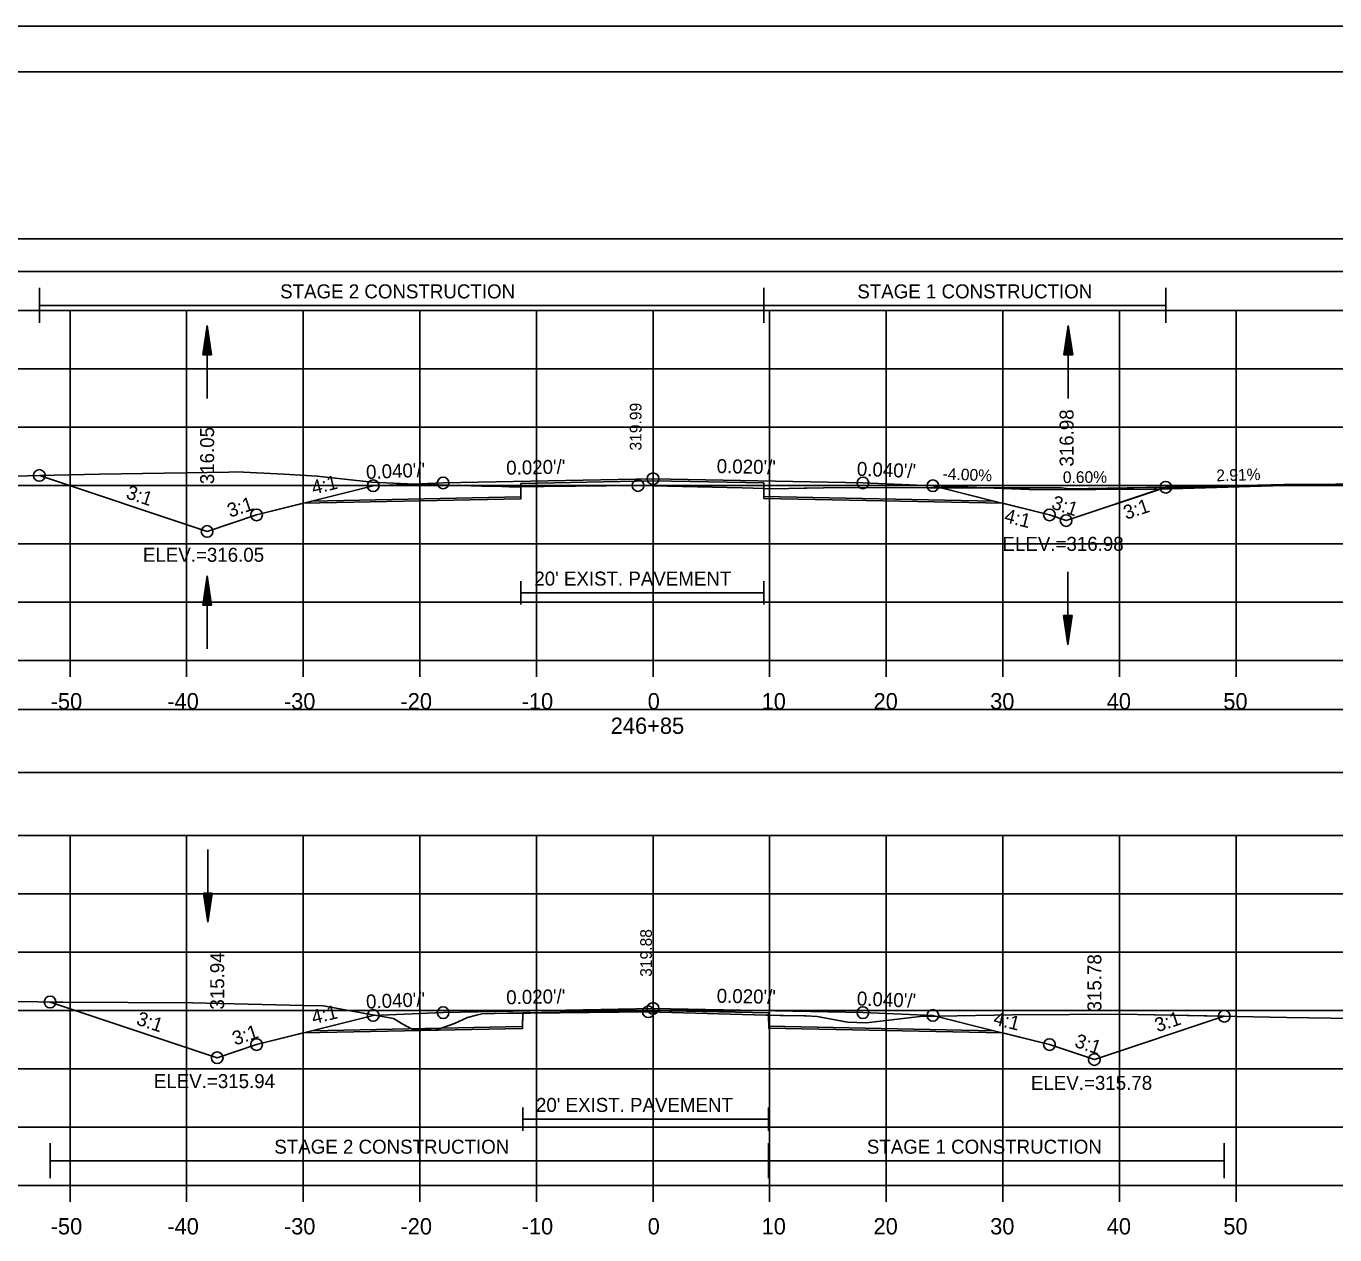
# Model space of a CAD drawing. Extents: x 1376273 to 1384221, y 378927 to 384592.
# Drawn here: x 1380504.1 to 1380616.3, y 380648.3 to 380751.8 of the extents above; entities that cross this region are included whole.
import ezdxf

# ---------------------------------------------------------------- set-up
doc = ezdxf.new("R2010")
doc.units = 0
for name, color, linetype in [('R_Alt Surface', 7, 'Continuous'), ('R_Axis', 7, 'Continuous'), ('R_Axis Annot', 7, 'Continuous'), ('R_Border', 7, 'Continuous'), ('R_Border Notes', 7, 'Continuous'), ('R_Contours', 7, 'Continuous'), ('R_Dimension', 7, 'Continuous'), ('R_Drive', 7, 'Continuous'), ('R_Exist Surface', 7, 'Continuous'), ('R_Fin Surface', 7, 'Continuous'), ('R_Grid', 7, 'Continuous'), ('R_No Plot', 7, 'Continuous'), ('R_Water', 7, 'Continuous'), ('R_Xsect Elev', 7, 'Continuous'), ('R_Xsect Slope', 7, 'Continuous'), ('T_Detection Zones', 7, 'Continuous'), ('T_Notes', 7, 'Continuous')]:
    doc.layers.add(name, color=color, linetype=linetype)

msp = doc.modelspace()

# ---------------------------------------------------------------- linework, layer by layer
at = {"layer": 'R_Alt Surface'}
for points in [[(1380528.56, 380711.14), (1380546.5, 380711.5), (1380546.51, 380712.66), (1380557.84, 380712.89), (1380567.33, 380712.7), (1380567.34, 380711.53), (1380587.11, 380711.14)], [(1380546.51, 380704.29), (1380546.51, 380702.29)], [(1380567.33, 380704.29), (1380567.33, 380702.29)], [(1380546.51, 380703.29), (1380567.33, 380703.29)], [(1380528.56, 380665.74), (1380546.65, 380666.1), (1380546.66, 380667.27), (1380557.84, 380667.49), (1380567.75, 380667.29), (1380567.76, 380666.13), (1380587.11, 380665.74)], [(1380546.66, 380659.18), (1380546.66, 380657.18)], [(1380567.75, 380659.18), (1380567.75, 380657.18)], [(1380546.66, 380658.18), (1380567.75, 380658.18)]]:
    msp.add_lwpolyline(points, dxfattribs=at)
at = {"layer": 'R_Axis'}
for p, q in [((1380407.84, 380697.49), (1380707.84, 380697.49)), ((1380507.84, 380696.09), (1380507.84, 380697.49)), ((1380517.84, 380696.09), (1380517.84, 380697.49)), ((1380527.84, 380696.09), (1380527.84, 380697.49)), ((1380537.84, 380696.09), (1380537.84, 380697.49)), ((1380547.84, 380696.09), (1380547.84, 380697.49)), ((1380557.84, 380696.09), (1380557.84, 380697.49)), ((1380567.84, 380696.09), (1380567.84, 380697.49)), ((1380577.84, 380696.09), (1380577.84, 380697.49)), ((1380587.84, 380696.09), (1380587.84, 380697.49)), ((1380597.84, 380696.09), (1380597.84, 380697.49)), ((1380607.84, 380696.09), (1380607.84, 380697.49)), ((1380407.84, 380652.49), (1380707.84, 380652.49)), ((1380507.84, 380651.09), (1380507.84, 380652.49)), ((1380517.84, 380651.09), (1380517.84, 380652.49)), ((1380527.84, 380651.09), (1380527.84, 380652.49)), ((1380537.84, 380651.09), (1380537.84, 380652.49)), ((1380547.84, 380651.09), (1380547.84, 380652.49)), ((1380557.84, 380651.09), (1380557.84, 380652.49)), ((1380567.84, 380651.09), (1380567.84, 380652.49)), ((1380577.84, 380651.09), (1380577.84, 380652.49)), ((1380587.84, 380651.09), (1380587.84, 380652.49)), ((1380597.84, 380651.09), (1380597.84, 380652.49)), ((1380607.84, 380651.09), (1380607.84, 380652.49))]:
    msp.add_line(p, q, dxfattribs=at)
at = {"layer": 'R_Axis Annot'}
for points in [[(1380407.69, 380730.82), (1380709.5, 380730.82), (1380709.5, 380733.63), (1380407.69, 380733.63)], [(1380407.27, 380687.87), (1380708.96, 380687.87), (1380708.96, 380693.28), (1380407.27, 380693.28)]]:
    msp.add_lwpolyline(points, close=True, dxfattribs=at)
at = {"layer": 'R_Border'}
for p, q in [((1380399.84, 380747.95), (1380716.02, 380747.95)), ((1380552.36, 380747.69), (1380552.36, 380747.69)), ((1380552.36, 380747.69), (1380552.36, 380747.69))]:
    msp.add_line(p, q, dxfattribs=at)
at = {"layer": 'R_Contours'}
for points in [[(1380567.33, 380712.22), (1380568.33, 380712.19), (1380569.5, 380712.23), (1380570.81, 380712.25), (1380570.99, 380712.26), (1380572.45, 380712.28), (1380575.13, 380712.3), (1380581.55, 380712.28), (1380588.41, 380712.27), (1380592.29, 380712.27), (1380592.86, 380712.28), (1380593.49, 380712.2), (1380601.81, 380712.33), (1380593.27, 380709.48), (1380591.84, 380709.96), (1380587.84, 380710.96), (1380567.34, 380711.37)], [(1380567.75, 380667.08), (1380568.75, 380667.05), (1380568.99, 380667.04), (1380570.81, 380667.03), (1380570.97, 380667.02), (1380571.91, 380666.96), (1380572.22, 380666.9), (1380574.52, 380666.49), (1380576.13, 380666.42), (1380580.74, 380666.96), (1380588.66, 380667.11), (1380598.44, 380667.16), (1380599.38, 380667.14), (1380606.83, 380666.99), (1380595.69, 380663.28), (1380591.84, 380664.56), (1380587.84, 380665.56), (1380567.76, 380665.96)]]:
    msp.add_lwpolyline(points, close=True, dxfattribs=at)
at = {"layer": 'R_Dimension'}
for p, q in [((1380505.21, 380726.42), (1380505.21, 380729.42)), ((1380567.33, 380726.42), (1380567.33, 380729.42)), ((1380601.81, 380726.42), (1380601.81, 380729.42)), ((1380505.21, 380727.92), (1380601.81, 380727.92)), ((1380506.13, 380653.11), (1380506.13, 380656.11)), ((1380567.75, 380653.11), (1380567.75, 380656.11)), ((1380606.83, 380653.11), (1380606.83, 380656.11)), ((1380506.13, 380654.61), (1380606.83, 380654.61))]:
    msp.add_line(p, q, dxfattribs=at)
at = {"layer": 'R_Drive'}
for p, q in [((1380581.84, 380712.46), (1380590.83, 380712.1)), ((1380590.83, 380712.1), (1380600.83, 380712.16)), ((1380600.83, 380712.16), (1380615.81, 380712.59))]:
    msp.add_line(p, q, dxfattribs=at)
at = {"layer": 'R_Exist Surface'}
for points in [[(1380503.05, 380713.29), (1380506.49, 380713.37), (1380510.36, 380713.45), (1380521.45, 380713.63), (1380522.14, 380713.65), (1380526.17, 380713.46), (1380529.04, 380713.28), (1380533.71, 380712.77), (1380538, 380712.56), (1380539.41, 380712.54), (1380539.47, 380712.54), (1380543.15, 380712.42), (1380543.2, 380712.42), (1380544.25, 380712.41), (1380545.51, 380712.37), (1380548.5, 380712.4), (1380556.55, 380712.48), (1380565.48, 380712.27), (1380568.33, 380712.19), (1380569.5, 380712.23), (1380570.81, 380712.25), (1380570.99, 380712.26), (1380572.45, 380712.28), (1380575.13, 380712.3), (1380581.55, 380712.28), (1380588.41, 380712.27), (1380592.29, 380712.27), (1380592.86, 380712.28), (1380593.49, 380712.2), (1380602.86, 380712.34), (1380611.98, 380712.57), (1380612.91, 380712.57), (1380623.35, 380712.66)], [(1380500.74, 380668.29), (1380507.24, 380668.2), (1380518.38, 380668.13), (1380527.85, 380667.91), (1380529.59, 380667.88), (1380532.05, 380667.43), (1380535.57, 380666.81), (1380536.37, 380666.31), (1380537.17, 380665.87), (1380538.48, 380665.84), (1380539.18, 380665.81), (1380540.82, 380666.38), (1380541.94, 380666.89), (1380542.71, 380667.08), (1380543.17, 380667.19), (1380545.36, 380667.24), (1380545.66, 380667.24), (1380547.26, 380667.26), (1380557.44, 380667.37), (1380567.51, 380667.09), (1380568.75, 380667.05), (1380568.99, 380667.04), (1380570.81, 380667.03), (1380570.97, 380667.02), (1380571.91, 380666.96), (1380572.22, 380666.9), (1380574.52, 380666.49), (1380576.13, 380666.42), (1380580.74, 380666.96), (1380588.66, 380667.11), (1380598.44, 380667.16), (1380599.38, 380667.14), (1380612.19, 380666.89), (1380623.53, 380666.71)]]:
    msp.add_lwpolyline(points, dxfattribs=at)
at = {"layer": 'R_Fin Surface'}
for points in [[(1380505.21, 380713.34), (1380519.6, 380708.54), (1380523.84, 380709.96), (1380528.59, 380711.14), (1380533.84, 380712.46), (1380539.84, 380712.7), (1380557.84, 380713.06), (1380575.84, 380712.7), (1380581.84, 380712.46), (1380587.08, 380711.14), (1380591.84, 380709.96), (1380593.27, 380709.48), (1380601.81, 380712.33)], [(1380506.13, 380668.21), (1380520.46, 380663.43), (1380523.84, 380664.56), (1380528.59, 380665.75), (1380533.84, 380667.06), (1380539.84, 380667.3), (1380557.84, 380667.66), (1380575.84, 380667.3), (1380581.84, 380667.06), (1380587.08, 380665.75), (1380591.84, 380664.56), (1380595.69, 380663.28), (1380606.83, 380666.99)]]:
    msp.add_lwpolyline(points, dxfattribs=at)
at = {"layer": 'R_Grid'}
for p, q in [((1380407.84, 380727.49), (1380707.84, 380727.49)), ((1380507.84, 380697.49), (1380507.84, 380727.49)), ((1380517.84, 380697.49), (1380517.84, 380727.49)), ((1380527.84, 380697.49), (1380527.84, 380727.49)), ((1380537.84, 380697.49), (1380537.84, 380727.49)), ((1380547.84, 380697.49), (1380547.84, 380727.49)), ((1380557.84, 380697.49), (1380557.84, 380727.49)), ((1380567.84, 380697.49), (1380567.84, 380727.49)), ((1380577.84, 380697.49), (1380577.84, 380727.49)), ((1380587.84, 380697.49), (1380587.84, 380727.49)), ((1380597.84, 380697.49), (1380597.84, 380727.49)), ((1380607.84, 380697.49), (1380607.84, 380727.49)), ((1380407.84, 380722.49), (1380707.84, 380722.49)), ((1380407.84, 380717.49), (1380707.84, 380717.49)), ((1380407.84, 380712.49), (1380707.84, 380712.49)), ((1380407.84, 380707.49), (1380707.84, 380707.49)), ((1380407.84, 380702.49), (1380707.84, 380702.49)), ((1380407.84, 380697.49), (1380707.84, 380697.49)), ((1380407.84, 380682.49), (1380707.84, 380682.49)), ((1380507.84, 380652.49), (1380507.84, 380682.49)), ((1380517.84, 380652.49), (1380517.84, 380682.49)), ((1380527.84, 380652.49), (1380527.84, 380682.49)), ((1380537.84, 380652.49), (1380537.84, 380682.49)), ((1380547.84, 380652.49), (1380547.84, 380682.49)), ((1380557.84, 380652.49), (1380557.84, 380682.49)), ((1380567.84, 380652.49), (1380567.84, 380682.49)), ((1380577.84, 380652.49), (1380577.84, 380682.49)), ((1380587.84, 380652.49), (1380587.84, 380682.49)), ((1380597.84, 380652.49), (1380597.84, 380682.49)), ((1380607.84, 380652.49), (1380607.84, 380682.49)), ((1380407.84, 380677.49), (1380707.84, 380677.49)), ((1380407.84, 380672.49), (1380707.84, 380672.49)), ((1380407.84, 380667.49), (1380707.84, 380667.49)), ((1380407.84, 380662.49), (1380707.84, 380662.49)), ((1380407.84, 380657.49), (1380707.84, 380657.49)), ((1380407.84, 380652.49), (1380707.84, 380652.49))]:
    msp.add_line(p, q, dxfattribs=at)
at = {"layer": 'R_No Plot'}
msp.add_line((1380387.44, 380751.85), (1380720.77, 380751.85), dxfattribs=at)
for points in [[(1380387.43, 380751.85), (1380720.77, 380751.85), (1380720.77, 380538.51), (1380387.43, 380538.51)], [(1380633.76, 380747.95), (1380633.76, 380738.07), (1380669.49, 380738.07), (1380669.49, 380735.15), (1380692.69, 380735.15), (1380692.69, 380710.82), (1380716.02, 380710.82), (1380716.02, 380542.49), (1380399.84, 380542.49), (1380399.84, 380747.95)]]:
    msp.add_lwpolyline(points, close=True, dxfattribs=at)
for points in [[(1380527.84, 380710.96), (1380546.5, 380711.33), (1380546.51, 380712.66), (1380557.84, 380712.89), (1380567.33, 380712.7), (1380567.34, 380711.37), (1380587.84, 380710.96)], [(1380527.84, 380665.56), (1380546.65, 380665.93), (1380546.66, 380667.27), (1380557.84, 380667.49), (1380567.75, 380667.29), (1380567.76, 380665.96), (1380587.84, 380665.56)]]:
    msp.add_lwpolyline(points, dxfattribs=at)
for centre in [(1380505.21, 380713.34), (1380533.84, 380712.46), (1380539.84, 380712.7), (1380556.55, 380712.48), (1380557.84, 380713.06), (1380575.84, 380712.7), (1380581.84, 380712.46), (1380601.81, 380712.33), (1380523.84, 380709.96), (1380591.84, 380709.96), (1380593.27, 380709.48), (1380593.27, 380709.48), (1380519.6, 380708.54), (1380519.6, 380708.54), (1380506.13, 380668.21), (1380557.84, 380667.66), (1380533.84, 380667.06), (1380539.84, 380667.3), (1380557.44, 380667.37), (1380575.84, 380667.3), (1380581.84, 380667.06), (1380606.83, 380666.99), (1380523.84, 380664.56), (1380591.84, 380664.56), (1380520.46, 380663.43), (1380520.46, 380663.43), (1380595.69, 380663.28), (1380595.69, 380663.28)]:
    msp.add_circle(centre, 0.5, dxfattribs=at)
at = {"layer": 'R_Water'}
for p, q in [((1380519.22, 380723.69), (1380519.6, 380726.19)), ((1380519.28, 380723.69), (1380519.6, 380725.78)), ((1380519.35, 380723.69), (1380519.6, 380725.35)), ((1380519.6, 380719.94), (1380519.6, 380726.19)), ((1380519.97, 380723.69), (1380519.6, 380726.19)), ((1380519.91, 380723.69), (1380519.6, 380725.78)), ((1380519.85, 380723.69), (1380519.6, 380725.35)), ((1380593.08, 380723.69), (1380593.45, 380726.19)), ((1380593.14, 380723.69), (1380593.45, 380725.78)), ((1380593.2, 380723.69), (1380593.45, 380725.35)), ((1380593.45, 380719.94), (1380593.45, 380726.19)), ((1380593.83, 380723.69), (1380593.45, 380726.19)), ((1380593.76, 380723.69), (1380593.45, 380725.78)), ((1380593.7, 380723.69), (1380593.45, 380725.35)), ((1380519.41, 380723.69), (1380519.6, 380724.93)), ((1380519.48, 380723.69), (1380519.6, 380724.51)), ((1380519.54, 380723.69), (1380519.6, 380724.09)), ((1380519.78, 380723.69), (1380519.6, 380724.93)), ((1380519.72, 380723.69), (1380519.6, 380724.51)), ((1380519.66, 380723.69), (1380519.6, 380724.09)), ((1380593.27, 380723.69), (1380593.45, 380724.93)), ((1380593.33, 380723.69), (1380593.45, 380724.51)), ((1380593.39, 380723.69), (1380593.45, 380724.09)), ((1380593.64, 380723.69), (1380593.45, 380724.93)), ((1380593.57, 380723.69), (1380593.45, 380724.51)), ((1380593.51, 380723.69), (1380593.45, 380724.09)), ((1380519.22, 380723.69), (1380519.97, 380723.69)), ((1380593.08, 380723.69), (1380593.83, 380723.69)), ((1380593.41, 380705.08), (1380593.41, 380698.83)), ((1380519.22, 380702.23), (1380519.6, 380704.73)), ((1380519.28, 380702.23), (1380519.6, 380704.31)), ((1380519.35, 380702.23), (1380519.6, 380703.88)), ((1380519.6, 380698.48), (1380519.6, 380704.73)), ((1380519.97, 380702.23), (1380519.6, 380704.73)), ((1380519.91, 380702.23), (1380519.6, 380704.31)), ((1380519.85, 380702.23), (1380519.6, 380703.88)), ((1380519.41, 380702.23), (1380519.6, 380703.47)), ((1380519.48, 380702.23), (1380519.6, 380703.04)), ((1380519.78, 380702.23), (1380519.6, 380703.47)), ((1380519.72, 380702.23), (1380519.6, 380703.04)), ((1380519.22, 380702.23), (1380519.97, 380702.23)), ((1380519.54, 380702.23), (1380519.6, 380702.63)), ((1380519.66, 380702.23), (1380519.6, 380702.63)), ((1380593.03, 380701.33), (1380593.41, 380698.83)), ((1380593.78, 380701.33), (1380593.03, 380701.33)), ((1380593.09, 380701.33), (1380593.41, 380699.24)), ((1380593.16, 380701.33), (1380593.41, 380699.67)), ((1380593.22, 380701.33), (1380593.41, 380700.09)), ((1380593.28, 380701.33), (1380593.41, 380700.51)), ((1380593.35, 380701.33), (1380593.41, 380700.93)), ((1380593.78, 380701.33), (1380593.41, 380698.83)), ((1380593.53, 380701.33), (1380593.41, 380700.51)), ((1380593.66, 380701.33), (1380593.41, 380699.67)), ((1380593.72, 380701.33), (1380593.41, 380699.24)), ((1380593.59, 380701.33), (1380593.41, 380700.09)), ((1380593.47, 380701.33), (1380593.41, 380700.93)), ((1380519.67, 380681.29), (1380519.67, 380675.04)), ((1380519.29, 380677.54), (1380519.67, 380675.04)), ((1380520.04, 380677.54), (1380519.29, 380677.54)), ((1380519.36, 380677.54), (1380519.67, 380675.46)), ((1380519.42, 380677.54), (1380519.67, 380675.89)), ((1380519.48, 380677.54), (1380519.67, 380676.3)), ((1380519.55, 380677.54), (1380519.67, 380676.73)), ((1380519.61, 380677.54), (1380519.67, 380677.14)), ((1380520.04, 380677.54), (1380519.67, 380675.04)), ((1380519.79, 380677.54), (1380519.67, 380676.73)), ((1380519.92, 380677.54), (1380519.67, 380675.89)), ((1380519.98, 380677.54), (1380519.67, 380675.46)), ((1380519.86, 380677.54), (1380519.67, 380676.3)), ((1380519.73, 380677.54), (1380519.67, 380677.14))]:
    msp.add_line(p, q, dxfattribs=at)
at = {"layer": 'T_Detection Zones'}
for points in [[(1380505.21, 380713.34), (1380506.49, 380713.37), (1380510.36, 380713.45), (1380521.45, 380713.63), (1380522.14, 380713.65), (1380526.17, 380713.46), (1380529.04, 380713.28), (1380533.71, 380712.77), (1380538, 380712.56), (1380539.41, 380712.54), (1380539.47, 380712.54), (1380543.15, 380712.42), (1380543.2, 380712.42), (1380544.25, 380712.41), (1380545.51, 380712.37), (1380546.51, 380712.38), (1380546.5, 380711.33), (1380527.84, 380710.96), (1380523.84, 380709.96), (1380519.6, 380708.54)], [(1380546.51, 380712.38), (1380548.5, 380712.4), (1380556.55, 380712.48), (1380565.48, 380712.27), (1380567.33, 380712.22), (1380567.33, 380712.7), (1380557.84, 380712.89), (1380546.51, 380712.66)], [(1380506.13, 380668.21), (1380507.24, 380668.2), (1380518.38, 380668.13), (1380527.85, 380667.91), (1380529.59, 380667.88), (1380532.05, 380667.43), (1380535.57, 380666.81), (1380536.37, 380666.31), (1380537.17, 380665.87), (1380538.48, 380665.84), (1380539.18, 380665.81), (1380540.82, 380666.38), (1380541.94, 380666.89), (1380542.71, 380667.08), (1380543.17, 380667.19), (1380545.36, 380667.24), (1380545.66, 380667.24), (1380546.66, 380667.26), (1380546.65, 380665.93), (1380527.84, 380665.56), (1380523.84, 380664.56), (1380520.46, 380663.43)], [(1380546.66, 380667.26), (1380547.26, 380667.26), (1380557.44, 380667.37), (1380567.51, 380667.09), (1380567.75, 380667.08), (1380567.75, 380667.29), (1380557.84, 380667.49), (1380546.66, 380667.27)]]:
    msp.add_lwpolyline(points, close=True, dxfattribs=at)
at = {"layer": 'T_Notes'}
for p, q in [((1380586.5, 380712.27), (1380582.56, 380712.27)), ((1380582.56, 380712.27), (1380587.08, 380711.14)), ((1380590.83, 380712.1), (1380586.5, 380712.27)), ((1380600.83, 380712.16), (1380590.83, 380712.1)), ((1380601.35, 380712.17), (1380600.83, 380712.16)), ((1380601.35, 380712.17), (1380615.81, 380712.59)), ((1380601.81, 380712.33), (1380601.35, 380712.17))]:
    msp.add_line(p, q, dxfattribs=at)
for points in [[(1380587.08, 380711.14), (1380591.84, 380709.96), (1380593.27, 380709.48), (1380601.35, 380712.17)], [(1380615.81, 380712.59), (1380612.91, 380712.57), (1380611.98, 380712.57), (1380602.86, 380712.34), (1380601.81, 380712.33)]]:
    msp.add_lwpolyline(points, dxfattribs=at)

# ---------------------------------------------------------------- texts
at = {"layer": 'R_Alt Surface'}
for p in [(1380547.66, 380703.9), (1380547.8, 380658.79)]:
    msp.add_text("20' EXIST. PAVEMENT", height=1.2, dxfattribs=at).set_placement(p)
at = {"layer": 'R_Axis Annot'}
for s, p in [('-50', (1380506.18, 380693.29)), ('-40', (1380516.18, 380693.29)), ('-30', (1380526.18, 380693.29)), ('-20', (1380536.18, 380693.29)), ('-10', (1380546.57, 380693.29)), ('0', (1380557.38, 380693.29)), ('10', (1380567.15, 380693.29)), ('20', (1380576.75, 380693.29)), ('30', (1380586.75, 380693.29)), ('40', (1380596.75, 380693.29)), ('50', (1380606.75, 380693.29)), ('246+85', (1380554.21, 380691.19)), ('-50', (1380506.18, 380648.29)), ('-40', (1380516.18, 380648.29)), ('-30', (1380526.18, 380648.29)), ('-20', (1380536.18, 380648.29)), ('-10', (1380546.57, 380648.29)), ('0', (1380557.38, 380648.29)), ('10', (1380567.15, 380648.29)), ('20', (1380576.75, 380648.29)), ('30', (1380586.75, 380648.29)), ('40', (1380596.75, 380648.29)), ('50', (1380606.75, 380648.29))]:
    msp.add_text(s, height=1.4, dxfattribs=at).set_placement(p)
at = {"layer": 'R_Border Notes'}
for s, p in [('ELEV.=316.98', (1380587.81, 380706.88)), ('ELEV.=316.05', (1380514.09, 380705.94)), ('ELEV.=315.94', (1380515.03, 380660.83)), ('ELEV.=315.78', (1380590.25, 380660.68))]:
    msp.add_text(s, height=1.2, dxfattribs=at).set_placement(p)
at = {"layer": 'R_Dimension'}
for s, p in [('STAGE 2 CONSTRUCTION', (1380525.86, 380728.52)), ('STAGE 1 CONSTRUCTION', (1380575.36, 380728.52)), ('STAGE 2 CONSTRUCTION', (1380525.36, 380655.21)), ('STAGE 1 CONSTRUCTION', (1380576.18, 380655.21))]:
    msp.add_text(s, height=1.2, dxfattribs=at).set_placement(p)
at = {"layer": 'R_Drive'}
for s, rotation, p in [('-4.00%', 357.7094, (1380582.66, 380713)), ('0.60%', 0.3434, (1380592.99, 380712.69)), ('2.91%', 1.6694, (1380606.16, 380712.84))]:
    msp.add_text(s, height=1, rotation=rotation, dxfattribs=at).set_placement(p)
at = {"layer": 'R_Xsect Elev'}
for s, height, p in [('319.99', 1, (1380556.85, 380715.48)), ('316.98', 1.2, (1380593.91, 380714.1)), ('316.05', 1.2, (1380520.2, 380712.59)), ('319.88', 1, (1380557.74, 380670.37)), ('315.94', 1.2, (1380521.06, 380667.56)), ('315.78', 1.2, (1380596.29, 380667.4))]:
    msp.add_text(s, height=height, rotation=90, dxfattribs=at).set_placement(p)
at = {"layer": 'R_Xsect Slope'}
for s, rotation, p in [("0.040'/'", 2.2906, (1380533.25, 380713.03)), ("0.020'/'", 1.1458, (1380545.26, 380713.4)), ("0.020'/'", 358.8542, (1380563.29, 380713.55)), ("0.040'/'", 357.7094, (1380575.3, 380713.32)), ('4:1', 14.0362, (1380528.72, 380711.69)), ('3:1', 341.5651, (1380512.56, 380711.41)), ('3:1', 18.4349, (1380521.56, 380709.72)), ('3:1', 341.5651, (1380591.93, 380710.53)), ('3:1', 18.4349, (1380598.41, 380709.54)), ('4:1', 345.9638, (1380587.89, 380709.36)), ("0.040'/'", 2.2906, (1380533.25, 380667.64)), ("0.020'/'", 1.1458, (1380545.26, 380668.01)), ("0.020'/'", 358.8542, (1380563.29, 380668.15)), ("0.040'/'", 357.7094, (1380575.3, 380667.92)), ('3:1', 341.5651, (1380513.45, 380666.3)), ('4:1', 14.0362, (1380528.72, 380666.29)), ('4:1', 345.9638, (1380586.96, 380666.29)), ('3:1', 18.4349, (1380601.1, 380665.61)), ('3:1', 18.4349, (1380521.99, 380664.47)), ('3:1', 341.5651, (1380593.92, 380664.39))]:
    msp.add_text(s, height=1.2, rotation=rotation, dxfattribs=at).set_placement(p)

doc.saveas('drawing.dxf')
